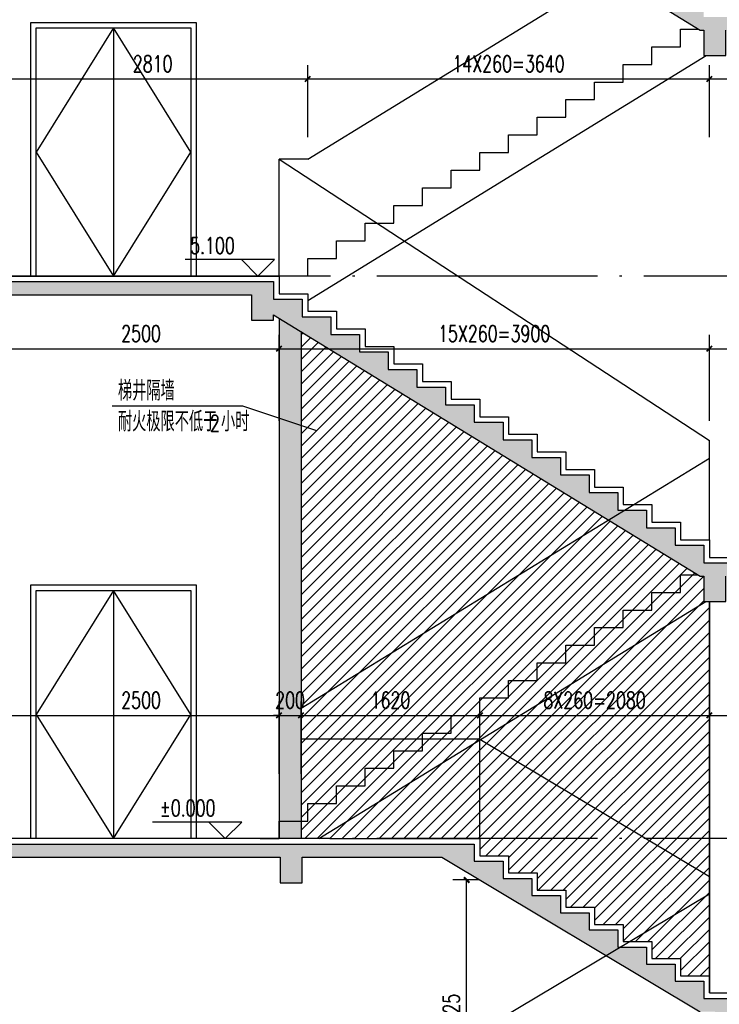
# Model space of a CAD drawing. Extents: x 797781 to 1255204, y 21234 to 1024248.
# Tile 841 of 1056: x 1151633 to 1157973, y 543575 to 552503. Entities that reach past the tile are written whole.
import ezdxf

# ---------------------------------------------------------------- set-up
doc = ezdxf.new("R2010")
doc.units = 0
doc.header["$LTSCALE"] = 1000
doc.header["$MEASUREMENT"] = 0
doc.linetypes.add('230303生产综合楼-平面图_t8$0$DOTE', pattern=[2.42, 2, -0.2, 0.02, -0.2])
for name, color, linetype in [('230303生产综合楼-平面图_t8$0$AXIS', 3, 'Continuous'), ('230303生产综合楼-平面图_t8$0$DIM_ELEV', 3, 'Continuous'), ('230303生产综合楼-平面图_t8$0$DIM_LEAD', 3, 'Continuous'), ('230303生产综合楼-平面图_t8$0$DOOR_FIRE', 4, 'Continuous'), ('230303生产综合楼-平面图_t8$0$DOTE', 1, '230303生产综合楼-平面图_t8$0$DOTE'), ('230303生产综合楼-平面图_t8$0$PUB_DIM', 3, 'Continuous'), ('230303生产综合楼-平面图_t8$0$PUB_TEXT', 7, 'Continuous'), ('230303生产综合楼-平面图_t8$0$WALL', 40, 'Continuous'), ('PUB_DIM', 3, 'Continuous'), ('PUB_HATCH', 8, 'Continuous')]:
    doc.layers.add(name, color=color, linetype=linetype)
doc.styles.add('230303生产综合楼-平面图_t8$0$_TCH_DIM', font='SIMPLEX', dxfattribs={"bigfont": 'GBCBIG'})
doc.styles.add('230303生产综合楼-平面图_T8$0$_TCH_DIM_T3', font='SIMPLEX', dxfattribs={"width": 0.705882, "bigfont": 'GBCBIG'})
doc.styles.add('_TCH_DIM_T3', font='SIMPLEX', dxfattribs={"width": 0.705882, "bigfont": 'GBCBIG'})
doc.dimstyles.new('230303生产综合楼-平面图_T8$0$_TCH_ARCH&&50', dxfattribs={"dimtxt": 148.75, "dimasz": 50, "dimexe": 125, "dimexo": 150, "dimgap": 63.125, "dimtad": 1, "dimdec": 0, "dimzin": 0, "dimdsep": 46, "dimtxsty": '230303生产综合楼-平面图_T8$0$_TCH_DIM_T3', "dimblk": '230303生产综合楼-平面图_t8$0$_ArchTick', "dimcen": 0.09, "dimclrt": 7, "dimazin": 2, "dimtfac": 1, "dimtdec": 0, "dimtix": 1, "dimtmove": 2, "dimatfit": 3, "dimfxl": 1, "dimtolj": 1, "dimtzin": 0, "dimarcsym": 0})
doc.dimstyles.new('_TCH_ARCH&&50', dxfattribs={"dimtxt": 148.75, "dimasz": 50, "dimexe": 125, "dimexo": 150, "dimgap": 63.125, "dimtad": 1, "dimdec": 0, "dimzin": 0, "dimdsep": 46, "dimtxsty": '_TCH_DIM_T3', "dimblk": 'ARCHTICK', "dimcen": 0.09, "dimclrt": 7, "dimazin": 2, "dimtfac": 1, "dimtdec": 0, "dimtix": 1, "dimtmove": 2, "dimatfit": 3, "dimfxl": 1, "dimtolj": 1, "dimtzin": 0, "dimarcsym": 0})

# ---------------------------------------------------------------- blocks, each defined once
blk = doc.blocks.new('_ArchTick')
at = {"color": 0, "linetype": 'ByBlock', "const_width": 0.4}
blk.add_lwpolyline([(-0.5, -0.5), (0.5, 0.5)], dxfattribs=at)
blk = doc.blocks.new('*D2444')
at = {"layer": 'Defpoints', "color": 0, "transparency": 16777216}
for p in [(1155683.3, 544702.3), (1155943.5, 544702.3), (1155943.5, 542277.6)]:
    blk.add_point(p, dxfattribs=at)
at = {"layer": 'PUB_DIM', "color": 0, "lineweight": -2, "transparency": 16777216}
for p, q in [((1155793.5, 544702.3), (1155558.3, 544702.3)), ((1155683.3, 542277.6), (1155683.3, 544702.3)), ((1155793.5, 542277.6), (1155558.3, 542277.6))]:
    blk.add_line(p, q, dxfattribs=at)
at = {"layer": 'PUB_DIM', "color": 0, "lineweight": -2, "transparency": 16777216, "xscale": 50, "yscale": 50, "zscale": 50}
for p, rotation in [((1155683.3, 544702.3), 90), ((1155683.3, 542277.6), 270)]:
    blk.add_blockref('_ArchTick', p, dxfattribs=dict(at, rotation=rotation))
at = {"layer": 'PUB_DIM', "color": 7, "transparency": 16777216, "insert": (1155545.8, 543489.9), "char_height": 148.75, "attachment_point": 5, "rotation": 90, "style": '_TCH_DIM_T3'}
blk.add_mtext('\\A1;2425', dxfattribs=at)
blk = doc.blocks.new('230303生产综合楼-平面图_t8$0$_ArchTick')
at = {"color": 0, "linetype": 'ByBlock', "const_width": 0.3}
blk.add_lwpolyline([(-0.5, -0.5), (0.5, 0.5)], dxfattribs=at)
blk = doc.blocks.new('*D3570')
at = {"layer": '230303生产综合楼-平面图_t8$0$AXIS', "color": 0, "lineweight": -2, "transparency": 16777216}
for p, q in [((1151483.3, 545666), (1151483.3, 546319.9)), ((1153983.3, 545666), (1153983.3, 546319.9)), ((1151483.3, 546194.9), (1153983.3, 546194.9))]:
    blk.add_line(p, q, dxfattribs=at)
at = {"layer": 'Defpoints', "color": 0, "transparency": 16777216}
for p in [(1153983.3, 546194.9), (1151483.3, 545516), (1153983.3, 545516)]:
    blk.add_point(p, dxfattribs=at)
at = {"layer": '230303生产综合楼-平面图_t8$0$AXIS', "color": 0, "lineweight": -2, "transparency": 16777216, "xscale": 50, "yscale": 50, "zscale": 50, "rotation": 180}
blk.add_blockref('230303生产综合楼-平面图_t8$0$_ArchTick', (1151483.3, 546194.9), dxfattribs=at)
at = {"layer": '230303生产综合楼-平面图_t8$0$AXIS', "color": 0, "lineweight": -2, "transparency": 16777216, "xscale": 50, "yscale": 50, "zscale": 50}
blk.add_blockref('230303生产综合楼-平面图_t8$0$_ArchTick', (1153983.3, 546194.9), dxfattribs=at)
at = {"layer": '230303生产综合楼-平面图_t8$0$AXIS', "color": 7, "transparency": 16777216, "insert": (1152733.3, 546332.4), "char_height": 148.75, "attachment_point": 5, "style": '230303生产综合楼-平面图_T8$0$_TCH_DIM_T3'}
blk.add_mtext('\\A1;2500', dxfattribs=at)
blk = doc.blocks.new('*D3571')
at = {"layer": '230303生产综合楼-平面图_t8$0$AXIS', "color": 0, "lineweight": -2, "transparency": 16777216}
for p, q in [((1153983.3, 545666), (1153983.3, 546319.9)), ((1154183.3, 545666), (1154183.3, 546319.9)), ((1153983.3, 546194.9), (1153933.3, 546194.9)), ((1153983.3, 546194.9), (1154183.3, 546194.9)), ((1154183.3, 546194.9), (1154233.3, 546194.9))]:
    blk.add_line(p, q, dxfattribs=at)
at = {"layer": 'Defpoints', "color": 0, "transparency": 16777216}
for p in [(1154183.3, 546194.9), (1153983.3, 545516), (1154183.3, 545516)]:
    blk.add_point(p, dxfattribs=at)
at = {"layer": '230303生产综合楼-平面图_t8$0$AXIS', "color": 0, "lineweight": -2, "transparency": 16777216, "xscale": 50, "yscale": 50, "zscale": 50}
blk.add_blockref('230303生产综合楼-平面图_t8$0$_ArchTick', (1153983.3, 546194.9), dxfattribs=at)
at = {"layer": '230303生产综合楼-平面图_t8$0$AXIS', "color": 0, "lineweight": -2, "transparency": 16777216, "xscale": 50, "yscale": 50, "zscale": 50, "rotation": 180}
blk.add_blockref('230303生产综合楼-平面图_t8$0$_ArchTick', (1154183.3, 546194.9), dxfattribs=at)
at = {"layer": '230303生产综合楼-平面图_t8$0$AXIS', "color": 7, "transparency": 16777216, "insert": (1154083.3, 546332.4), "char_height": 148.75, "attachment_point": 5, "style": '230303生产综合楼-平面图_T8$0$_TCH_DIM_T3'}
blk.add_mtext('\\A1;200', dxfattribs=at)
blk = doc.blocks.new('*D3572')
at = {"layer": '230303生产综合楼-平面图_t8$0$AXIS', "color": 0, "lineweight": -2, "transparency": 16777216}
for p, q in [((1154183.3, 545666), (1154183.3, 546319.9)), ((1155803.3, 545666), (1155803.3, 546319.9)), ((1154183.3, 546194.9), (1155803.3, 546194.9))]:
    blk.add_line(p, q, dxfattribs=at)
at = {"layer": 'Defpoints', "color": 0, "transparency": 16777216}
for p in [(1155803.3, 546194.9), (1154183.3, 545516), (1155803.3, 545516)]:
    blk.add_point(p, dxfattribs=at)
at = {"layer": '230303生产综合楼-平面图_t8$0$AXIS', "color": 0, "lineweight": -2, "transparency": 16777216, "xscale": 50, "yscale": 50, "zscale": 50, "rotation": 180}
blk.add_blockref('230303生产综合楼-平面图_t8$0$_ArchTick', (1154183.3, 546194.9), dxfattribs=at)
at = {"layer": '230303生产综合楼-平面图_t8$0$AXIS', "color": 0, "lineweight": -2, "transparency": 16777216, "xscale": 50, "yscale": 50, "zscale": 50}
blk.add_blockref('230303生产综合楼-平面图_t8$0$_ArchTick', (1155803.3, 546194.9), dxfattribs=at)
at = {"layer": '230303生产综合楼-平面图_t8$0$AXIS', "color": 7, "transparency": 16777216, "insert": (1154993.3, 546332.4), "char_height": 148.75, "attachment_point": 5, "style": '230303生产综合楼-平面图_T8$0$_TCH_DIM_T3'}
blk.add_mtext('\\A1;1620', dxfattribs=at)
blk = doc.blocks.new('*D3573')
at = {"layer": '230303生产综合楼-平面图_t8$0$AXIS', "color": 0, "lineweight": -2, "transparency": 16777216}
for p, q in [((1155803.3, 545666), (1155803.3, 546319.9)), ((1157883.3, 545666), (1157883.3, 546319.9)), ((1155803.3, 546194.9), (1157883.3, 546194.9))]:
    blk.add_line(p, q, dxfattribs=at)
at = {"layer": 'Defpoints', "color": 0, "transparency": 16777216}
for p in [(1157883.3, 546194.9), (1155803.3, 545516), (1157883.3, 545516)]:
    blk.add_point(p, dxfattribs=at)
at = {"layer": '230303生产综合楼-平面图_t8$0$AXIS', "color": 0, "lineweight": -2, "transparency": 16777216, "xscale": 50, "yscale": 50, "zscale": 50, "rotation": 180}
blk.add_blockref('230303生产综合楼-平面图_t8$0$_ArchTick', (1155803.3, 546194.9), dxfattribs=at)
at = {"layer": '230303生产综合楼-平面图_t8$0$AXIS', "color": 0, "lineweight": -2, "transparency": 16777216, "xscale": 50, "yscale": 50, "zscale": 50}
blk.add_blockref('230303生产综合楼-平面图_t8$0$_ArchTick', (1157883.3, 546194.9), dxfattribs=at)
at = {"layer": '230303生产综合楼-平面图_t8$0$AXIS', "color": 7, "transparency": 16777216, "insert": (1156843.3, 546332.4), "char_height": 148.75, "attachment_point": 5, "style": '230303生产综合楼-平面图_T8$0$_TCH_DIM_T3'}
blk.add_mtext('\\A1;8X260=2080', dxfattribs=at)
blk = doc.blocks.new('*D3574')
at = {"layer": '230303生产综合楼-平面图_t8$0$AXIS', "color": 0, "lineweight": -2, "transparency": 16777216}
for p, q in [((1157883.3, 545666), (1157883.3, 546319.9)), ((1159533.3, 545666), (1159533.3, 546319.9)), ((1157883.3, 546194.9), (1159533.3, 546194.9))]:
    blk.add_line(p, q, dxfattribs=at)
at = {"layer": 'Defpoints', "color": 0, "transparency": 16777216}
for p in [(1159533.3, 546194.9), (1157883.3, 545516), (1159533.3, 545516)]:
    blk.add_point(p, dxfattribs=at)
at = {"layer": '230303生产综合楼-平面图_t8$0$AXIS', "color": 0, "lineweight": -2, "transparency": 16777216, "xscale": 50, "yscale": 50, "zscale": 50, "rotation": 180}
blk.add_blockref('230303生产综合楼-平面图_t8$0$_ArchTick', (1157883.3, 546194.9), dxfattribs=at)
at = {"layer": '230303生产综合楼-平面图_t8$0$AXIS', "color": 0, "lineweight": -2, "transparency": 16777216, "xscale": 50, "yscale": 50, "zscale": 50}
blk.add_blockref('230303生产综合楼-平面图_t8$0$_ArchTick', (1159533.3, 546194.9), dxfattribs=at)
at = {"layer": '230303生产综合楼-平面图_t8$0$AXIS', "color": 7, "transparency": 16777216, "insert": (1158708.3, 546332.4), "char_height": 148.75, "attachment_point": 5, "style": '230303生产综合楼-平面图_T8$0$_TCH_DIM_T3'}
blk.add_mtext('\\A1;1650', dxfattribs=at)
blk = doc.blocks.new('*D4218')
at = {"layer": '230303生产综合楼-平面图_t8$0$AXIS', "color": 0, "lineweight": -2, "transparency": 16777216}
for p, q in [((1151433.3, 551436.2), (1151433.3, 552090.1)), ((1154243.3, 551436.2), (1154243.3, 552090.1)), ((1151433.3, 551965.1), (1154243.3, 551965.1))]:
    blk.add_line(p, q, dxfattribs=at)
at = {"layer": 'Defpoints', "color": 0, "transparency": 16777216}
for p in [(1154243.3, 551965.1), (1151433.3, 551286.2), (1154243.3, 551286.2)]:
    blk.add_point(p, dxfattribs=at)
at = {"layer": '230303生产综合楼-平面图_t8$0$AXIS', "color": 0, "lineweight": -2, "transparency": 16777216, "xscale": 50, "yscale": 50, "zscale": 50, "rotation": 180}
blk.add_blockref('230303生产综合楼-平面图_t8$0$_ArchTick', (1151433.3, 551965.1), dxfattribs=at)
at = {"layer": '230303生产综合楼-平面图_t8$0$AXIS', "color": 0, "lineweight": -2, "transparency": 16777216, "xscale": 50, "yscale": 50, "zscale": 50}
blk.add_blockref('230303生产综合楼-平面图_t8$0$_ArchTick', (1154243.3, 551965.1), dxfattribs=at)
at = {"layer": '230303生产综合楼-平面图_t8$0$AXIS', "color": 7, "transparency": 16777216, "insert": (1152838.3, 552102.6), "char_height": 148.75, "attachment_point": 5, "style": '230303生产综合楼-平面图_T8$0$_TCH_DIM_T3'}
blk.add_mtext('\\A1;2810', dxfattribs=at)
blk = doc.blocks.new('*D4219')
at = {"layer": '230303生产综合楼-平面图_t8$0$AXIS', "color": 0, "lineweight": -2, "transparency": 16777216}
for p, q in [((1154243.3, 551436.2), (1154243.3, 552090.1)), ((1157883.3, 551436.2), (1157883.3, 552090.1)), ((1154243.3, 551965.1), (1157883.3, 551965.1))]:
    blk.add_line(p, q, dxfattribs=at)
at = {"layer": 'Defpoints', "color": 0, "transparency": 16777216}
for p in [(1157883.3, 551965.1), (1154243.3, 551286.2), (1157883.3, 551286.2)]:
    blk.add_point(p, dxfattribs=at)
at = {"layer": '230303生产综合楼-平面图_t8$0$AXIS', "color": 0, "lineweight": -2, "transparency": 16777216, "xscale": 50, "yscale": 50, "zscale": 50, "rotation": 180}
blk.add_blockref('230303生产综合楼-平面图_t8$0$_ArchTick', (1154243.3, 551965.1), dxfattribs=at)
at = {"layer": '230303生产综合楼-平面图_t8$0$AXIS', "color": 0, "lineweight": -2, "transparency": 16777216, "xscale": 50, "yscale": 50, "zscale": 50}
blk.add_blockref('230303生产综合楼-平面图_t8$0$_ArchTick', (1157883.3, 551965.1), dxfattribs=at)
at = {"layer": '230303生产综合楼-平面图_t8$0$AXIS', "color": 7, "transparency": 16777216, "insert": (1156063.3, 552102.6), "char_height": 148.75, "attachment_point": 5, "style": '230303生产综合楼-平面图_T8$0$_TCH_DIM_T3'}
blk.add_mtext('\\A1;14X260=3640', dxfattribs=at)
blk = doc.blocks.new('*D4220')
at = {"layer": '230303生产综合楼-平面图_t8$0$AXIS', "color": 0, "lineweight": -2, "transparency": 16777216}
for p, q in [((1157883.3, 551436.2), (1157883.3, 552090.1)), ((1159533.3, 551436.2), (1159533.3, 552090.1)), ((1157883.3, 551965.1), (1159533.3, 551965.1))]:
    blk.add_line(p, q, dxfattribs=at)
at = {"layer": 'Defpoints', "color": 0, "transparency": 16777216}
for p in [(1159533.3, 551965.1), (1157883.3, 551286.2), (1159533.3, 551286.2)]:
    blk.add_point(p, dxfattribs=at)
at = {"layer": '230303生产综合楼-平面图_t8$0$AXIS', "color": 0, "lineweight": -2, "transparency": 16777216, "xscale": 50, "yscale": 50, "zscale": 50, "rotation": 180}
blk.add_blockref('230303生产综合楼-平面图_t8$0$_ArchTick', (1157883.3, 551965.1), dxfattribs=at)
at = {"layer": '230303生产综合楼-平面图_t8$0$AXIS', "color": 0, "lineweight": -2, "transparency": 16777216, "xscale": 50, "yscale": 50, "zscale": 50}
blk.add_blockref('230303生产综合楼-平面图_t8$0$_ArchTick', (1159533.3, 551965.1), dxfattribs=at)
at = {"layer": '230303生产综合楼-平面图_t8$0$AXIS', "color": 7, "transparency": 16777216, "insert": (1158708.3, 552102.6), "char_height": 148.75, "attachment_point": 5, "style": '230303生产综合楼-平面图_T8$0$_TCH_DIM_T3'}
blk.add_mtext('\\A1;1650', dxfattribs=at)
blk = doc.blocks.new('*D4224')
at = {"layer": '230303生产综合楼-平面图_t8$0$PUB_DIM', "color": 0, "lineweight": -2, "transparency": 16777216}
for p, q in [((1151483.3, 548866.6), (1151483.3, 549644.3)), ((1153983.3, 548866.6), (1153983.3, 549644.3)), ((1151483.3, 549519.3), (1153983.3, 549519.3))]:
    blk.add_line(p, q, dxfattribs=at)
at = {"layer": 'Defpoints', "color": 0, "transparency": 16777216}
for p in [(1153983.3, 549519.3), (1151483.3, 548716.6), (1153983.3, 548716.6)]:
    blk.add_point(p, dxfattribs=at)
at = {"layer": '230303生产综合楼-平面图_t8$0$PUB_DIM', "color": 0, "lineweight": -2, "transparency": 16777216, "xscale": 50, "yscale": 50, "zscale": 50, "rotation": 180}
blk.add_blockref('230303生产综合楼-平面图_t8$0$_ArchTick', (1151483.3, 549519.3), dxfattribs=at)
at = {"layer": '230303生产综合楼-平面图_t8$0$PUB_DIM', "color": 0, "lineweight": -2, "transparency": 16777216, "xscale": 50, "yscale": 50, "zscale": 50}
blk.add_blockref('230303生产综合楼-平面图_t8$0$_ArchTick', (1153983.3, 549519.3), dxfattribs=at)
at = {"layer": '230303生产综合楼-平面图_t8$0$PUB_DIM', "color": 7, "transparency": 16777216, "insert": (1152733.3, 549656.8), "char_height": 148.75, "attachment_point": 5, "style": '230303生产综合楼-平面图_T8$0$_TCH_DIM_T3'}
blk.add_mtext('\\A1;2500', dxfattribs=at)
blk = doc.blocks.new('*D4225')
at = {"layer": '230303生产综合楼-平面图_t8$0$PUB_DIM', "color": 0, "lineweight": -2, "transparency": 16777216}
for p, q in [((1153983.3, 548866.6), (1153983.3, 549644.3)), ((1157883.3, 548866.6), (1157883.3, 549644.3)), ((1153983.3, 549519.3), (1157883.3, 549519.3))]:
    blk.add_line(p, q, dxfattribs=at)
at = {"layer": 'Defpoints', "color": 0, "transparency": 16777216}
for p in [(1157883.3, 549519.3), (1153983.3, 548716.6), (1157883.3, 548716.6)]:
    blk.add_point(p, dxfattribs=at)
at = {"layer": '230303生产综合楼-平面图_t8$0$PUB_DIM', "color": 0, "lineweight": -2, "transparency": 16777216, "xscale": 50, "yscale": 50, "zscale": 50, "rotation": 180}
blk.add_blockref('230303生产综合楼-平面图_t8$0$_ArchTick', (1153983.3, 549519.3), dxfattribs=at)
at = {"layer": '230303生产综合楼-平面图_t8$0$PUB_DIM', "color": 0, "lineweight": -2, "transparency": 16777216, "xscale": 50, "yscale": 50, "zscale": 50}
blk.add_blockref('230303生产综合楼-平面图_t8$0$_ArchTick', (1157883.3, 549519.3), dxfattribs=at)
at = {"layer": '230303生产综合楼-平面图_t8$0$PUB_DIM', "color": 7, "transparency": 16777216, "insert": (1155933.3, 549656.8), "char_height": 148.75, "attachment_point": 5, "style": '230303生产综合楼-平面图_T8$0$_TCH_DIM_T3'}
blk.add_mtext('\\A1;15X260=3900', dxfattribs=at)
blk = doc.blocks.new('*D4226')
at = {"layer": '230303生产综合楼-平面图_t8$0$PUB_DIM', "color": 0, "lineweight": -2, "transparency": 16777216}
for p, q in [((1157883.3, 548866.6), (1157883.3, 549644.3)), ((1159533.3, 548866.6), (1159533.3, 549644.3)), ((1157883.3, 549519.3), (1159533.3, 549519.3))]:
    blk.add_line(p, q, dxfattribs=at)
at = {"layer": 'Defpoints', "color": 0, "transparency": 16777216}
for p in [(1159533.3, 549519.3), (1157883.3, 548716.6), (1159533.3, 548716.6)]:
    blk.add_point(p, dxfattribs=at)
at = {"layer": '230303生产综合楼-平面图_t8$0$PUB_DIM', "color": 0, "lineweight": -2, "transparency": 16777216, "xscale": 50, "yscale": 50, "zscale": 50, "rotation": 180}
blk.add_blockref('230303生产综合楼-平面图_t8$0$_ArchTick', (1157883.3, 549519.3), dxfattribs=at)
at = {"layer": '230303生产综合楼-平面图_t8$0$PUB_DIM', "color": 0, "lineweight": -2, "transparency": 16777216, "xscale": 50, "yscale": 50, "zscale": 50}
blk.add_blockref('230303生产综合楼-平面图_t8$0$_ArchTick', (1159533.3, 549519.3), dxfattribs=at)
at = {"layer": '230303生产综合楼-平面图_t8$0$PUB_DIM', "color": 7, "transparency": 16777216, "insert": (1158708.3, 549656.8), "char_height": 148.75, "attachment_point": 5, "style": '230303生产综合楼-平面图_T8$0$_TCH_DIM_T3'}
blk.add_mtext('\\A1;1650', dxfattribs=at)

msp = doc.modelspace()

# ---------------------------------------------------------------- hatches: boundary and pattern name
at = {"layer": 'PUB_HATCH'}
h = msp.add_hatch(dxfattribs=at)
h.set_pattern_fill('加气混凝土', color=256, scale=50)
h.set_pattern_definition([(0, (306318.96, 633709.94), (300, 600), [0, -600]), (0, (305967.96, 633628.94), (300, 600), [0, -600]), (0, (306162.96, 633622.94), (300, 600), [0, -600]), (0, (306375.96, 633799.94), (300, 600), [0, -600]), (0, (306126.96, 633592.94), (300, 600), [0, -600]), (0, (306435.96, 634177.94), (300, 600), [0, -600]), (0, (306252.96, 634129.94), (300, 600), [0, -600]), (0, (306348.96, 634054.94), (300, 600), [0, -600]), (0, (305859.96, 634042.94), (300, 600), [0, -600]), (0, (306153.96, 634015.94), (300, 600), [0, -600]), (0, (306039.96, 633862.94), (300, 600), [0, -600]), (0, (306045.96, 633637.94), (300, 600), [0, -600]), (0, (306270.96, 633613.94), (300, 600), [0, -600]), (0, (306435.96, 633877.94), (300, 600), [0, -600]), (0, (305874.96, 633784.94), (300, 600), [0, -600]), (0, (305925.96, 633886.94), (300, 600), [0, -600]), (0, (306159.96, 633844.94), (300, 600), [0, -600]), (0, (306075.96, 633757.94), (300, 600), [0, -600]), (0, (306027.96, 633955.94), (300, 600), [0, -600]), (0, (306102.96, 634180.94), (300, 600), [0, -600]), (0, (305898.96, 633658.94), (300, 600), [0, -600]), (0, (306228.96, 634057.94), (300, 600), [0, -600]), (0, (305949.96, 634066.94), (300, 600), [0, -600]), (0, (305901.96, 634144.94), (300, 600), [0, -600]), (130.601294, (306399.1, 633990.083), (-1499.9999834, 1800.0000079), [26.34155, -11037.111]), (18.434949, (306356.24, 634001.51), (1499.999994, 599.999996), [27.10524, -3767.6279]), (90, (306356.24, 633975.8), (300, 600), [25.7143, -1174.28565]), (161.565051, (306381.96, 633967.23), (-1500.000008, 599.999955), [27.10524, -3767.6279]), (53.130102, (306381.96, 633967.23), (300, 600), [28.57143, -2971.4285]), (135, (306404.81, 633661.51), (-300.000036, 599.99996), [24.24366, -1672.8126]), (45, (306370.53, 633661.51), (300, 600), [24.24366, -1672.8126]), (135, (306387.67, 633644.37), (-300.000036, 599.99996), [24.24366, -1672.8126]), (45, (306387.67, 633644.37), (300, 600), [24.24366, -1672.8126]), (116.56505, (306116.24, 634064.37), (-5e-05, 1199.99997), [31.94383, -638.8765]), (180, (306101.96, 634092.94), (-300, 600), [34.2857, -565.71425]), (63.43495, (306053.4, 634064.37), (3e-06, 1200), [31.94383, -638.8765]), (116.56505, (306067.67, 634035.8), (-5e-05, 1199.99997), [31.94383, -638.8765]), (0, (306067.7, 634035.8), (300, 600), [34.2857, -565.71425]), (63.43495, (306101.96, 634035.8), (3e-06, 1200), [31.94383, -638.8765]), (107.102728, (306341.958, 633861.511), (-899.9999656, 3000.00000484), [38.86135, -16282.9025]), (143.972626, (306330.53, 633898.654), (-5699.9999277, 4199.9999952), [38.86135, -8122.02]), (180, (306299.1, 633921.5), (-300, 600), [37.14286, -562.8571]), (36.0273733, (306230.53, 633898.654), (5699.9999579, 4199.9999547), [38.86135, -8122.02]), (71.565051, (306219.1, 633864.37), (900.000005, 2999.999995), [36.1403, -3758.5928]), (107.102728, (306230.53, 633827.226), (-899.9999656, 3000.00000484), [38.86135, -16282.9025]), (143.972626, (306261.958, 633804.37), (-5699.9999277, 4199.9999952), [38.86135, -8122.02]), (0, (306261.96, 633804.37), (300, 600), [37.14286, -562.8571]), (36.0273733, (306299.1, 633804.37), (5699.9999579, 4199.9999547), [38.86135, -8122.02]), (71.565051, (306330.53, 633827.23), (900.000005, 2999.999995), [36.1403, -3758.5928]), (150.255118, (306347.67, 634141.51), (-900.000002, 599.9999926), [23.035, -4814.3196]), (90, (306327.67, 634130.08), (300, 600), [22.85714, -1177.14275]), (29.744881, (306327.67, 634130.08), (900.0000005, 599.999997), [23.035, -4814.3196]), (116.56505, (306207.67, 633715.8), (-5e-05, 1199.99997), [31.94383, -638.8765]), (168.690067, (306193.386, 633744.37), (-2700.000002, 599.999985), [29.13725, -6089.6855]), (41.185925, (306141.958, 633730.083), (7499.9999546, 6599.9999423), [30.37184, -12725.802]), (90, (306141.96, 633701.5), (300, 600), [28.57143, -1171.4285]), (138.814074, (306164.815, 633681.51), (-7499.9998667, 6600.000042), [30.37184, -12725.802]), (16.6992442, (306164.815, 633681.51), (9899.9999255, 2999.9999686), [29.82945, -12498.5375]), (60.945396, (306193.386, 633690.083), (299.9999992, 599.9999947), [29.4161, -12325.3395]), (109.983106, (305956.243, 633967.226), (-1500.00000565, 4199.9999889), [33.442, -14012.1975]), (155.556045, (305944.815, 633998.654), (-3900.0000149, 1799.9999626), [34.523, -14465.1315]), (24.4439547, (305881.958, 633998.654), (3900.00000195, 1799.99999134), [34.523, -14465.1315]), (70.0168934, (305870.53, 633967.226), (1500.0000045, 4199.9999896), [33.442, -14012.1975]), (109.983106, (305881.958, 633935.797), (-1500.00000565, 4199.9999889), [33.442, -14012.1975]), (160.016893, (305913.386, 633924.37), (-1500.000001, 599.9999727), [33.442, -6989.3775]), (19.9831065, (305913.386, 633924.37), (1499.9999918, 599.999999), [33.442, -6989.3775]), (70.0168934, (305944.815, 633935.797), (1500.0000045, 4199.9999896), [33.442, -14012.1975]), (122.005383, (306179.1, 633912.94), (-300.0000403, 599.9999694), [26.95423, -5633.434]), (18.434949, (306139.1, 633927.23), (1499.999994, 599.999996), [27.10524, -3767.6279]), (90, (306139.1, 633901.5), (300, 600), [25.7143, -1174.28565]), (161.565051, (306164.81, 633892.94), (-1500.000008, 599.999955), [27.10524, -3767.6279]), (54.462322, (306164.815, 633892.94), (2099.999997, 2999.9999955), [24.57807, -10298.2115]), (116.56505, (306004.8, 633767.2), (-5e-05, 1199.99997), [31.94383, -638.8765]), (180, (305990.5, 633795.8), (-300, 600), [31.42857, -568.5714]), (59.0362434, (305941.96, 633767.226), (300.000001, 599.999997), [33.31973, -6963.822]), (120.963756, (305959.1, 633738.654), (-300.000041, 599.9999724), [33.31973, -6963.822]), (0, (305959.1, 633738.65), (300, 600), [31.42857, -568.5714]), (63.43495, (305990.53, 633738.65), (3e-06, 1200), [31.94383, -638.8765])])
h.paths.add_polyline_path([(1154183.3, 549674.2), (1153983.3, 549796.8), (1153983.3, 545077.6), (1154183.3, 545077.6)])
h.paths.add_polyline_path([(1150433.3, 549477.6), (1150233.3, 549477.6), (1150233.3, 544977.6), (1150433.3, 544977.6)])
h.paths.add_polyline_path([(1150433.3, 554277.6), (1150233.3, 554277.6), (1150233.3, 550077.6), (1150433.3, 550077.6)])
h.paths.add_polyline_path([(1150433.3, 558477.6), (1150233.3, 558477.6), (1150233.3, 554877.6), (1150433.3, 554877.6)])
h.paths.add_polyline_path([(1150433.3, 562677.6), (1150233.3, 562677.6), (1150233.3, 559077.6), (1150433.3, 559077.6)])
h.paths.add_polyline_path([(1150433.3, 566977.6), (1150233.3, 566977.6), (1150233.3, 563277.6), (1150433.3, 563277.6)])
h.paths.add_polyline_path([(1159883.3, 570877.6), (1159683.3, 570877.6), (1159683.3, 567577.6), (1159883.3, 567577.6)])
h.paths.add_polyline_path([(1151133.3, 569077.6), (1151333.3, 569077.6), (1151333.3, 570877.6), (1151133.3, 570877.6)])
h = msp.add_hatch(dxfattribs=at)
h.set_pattern_fill('钢筋混凝土', color=256, scale=50)
h.set_pattern_definition([(45, (306141.96, 633892.94), (-88.388348, 88.388348), []), (50, (306141.96, 633892.94), (358.63009, -31.37607), [37.5, -412.5]), (355, (306141.96, 633892.94), (-69.37567, 376.09607), [30, -330]), (100.4514, (306171.84, 633890.33), (289.25469, 344.71977), [31.8701, -350.57106]), (46.1842, (306141.96, 633992.94), (533.62052, -82.7595), [56.25, -618.75]), (96.6356, (306186.4, 633986.04), (467.33135, 487.05894), [47.80514, -525.8565]), (351.1842, (306141.96, 633992.94), (467.33097, 487.0593), [45, -495]), (21, (306191.96, 633967.94), (298.45353, -201.30945), [37.5, -412.5]), (326, (306191.96, 633967.94), (121.65767, 362.57502), [30, -330]), (71.4514, (306216.83, 633951.16), (420.11131, 161.26525), [31.8701, -350.57106]), (37.5, (306141.96, 633892.94), (6.079928, 166.446927), [0, -326, 0, -335, 0, -331.25]), (7.5, (306141.96, 633892.94), (131.53477, 197.205856), [0, -191, 0, -318.5, 0, -126.25]), (327.5, (306030.46, 633892.94), (266.911218, -11.277436), [0, -125, 0, -390, 0, -517.5]), (317.5, (305980.46, 633892.94), (291.593085, 50.05249), [0, -162.5, 0, -259, 0, -367.5])])
h.paths.add_polyline_path([(1159883.3, 549947.6), (1161470.4, 549947.6), (1161470.4, 550077.6), (1159883.3, 550077.6), (1159883.3, 554747.6), (1161470.4, 554747.6), (1161470.4, 554877.6), (1159883.3, 554877.6), (1159883.3, 558947.6), (1161470.4, 558947.6), (1161470.4, 559077.6), (1159883.3, 559077.6), (1159883.3, 563147.6), (1161470.4, 563147.6), (1161470.4, 563277.6), (1159883.3, 563277.6), (1159883.3, 567447.6), (1161470.4, 567447.6), (1161470.4, 567577.6), (1159583.3, 567577.6), (1159583.3, 565452.6), (1157833.3, 565452.6), (1157833.3, 565616.1), (1157573.3, 565616.1), (1157573.3, 565779.5), (1157313.3, 565779.5), (1157313.3, 565943), (1157053.3, 565943), (1157053.3, 566106.4), (1156793.3, 566106.4), (1156793.3, 566269.9), (1156533.3, 566269.9), (1156533.3, 566433.4), (1156273.3, 566433.4), (1156273.3, 566596.8), (1156013.3, 566596.8), (1156013.3, 566760.3), (1155753.3, 566760.3), (1155753.3, 566923.7), (1155493.3, 566923.7), (1155493.3, 567087.2), (1155233.3, 567087.2), (1155233.3, 567250.7), (1154973.3, 567250.7), (1154973.3, 567414.1), (1154713.3, 567414.1), (1154713.3, 567577.6), (1151133.3, 567577.6), (1151133.3, 544977.6), (1149676.7, 544977.6), (1149676.7, 544727.6), (1151133.3, 544727.6), (1151133.3, 539377.6), (1149676.7, 539377.6), (1149676.7, 539077.6), (1161470.4, 539077.6), (1161470.4, 539377.6), (1159883.3, 539377.6), (1159883.3, 544727.6), (1161470.4, 544727.6), (1161470.4, 544977.6), (1159883.3, 544977.6)])
h.paths.add_polyline_path([(1159533.3, 547577.5), (1157833.3, 547577.5), (1157833.3, 547736.9), (1157573.3, 547736.9), (1157573.3, 547896.3), (1157313.3, 547896.3), (1157313.3, 548055.6), (1157053.3, 548055.6), (1157053.3, 548215), (1156793.3, 548215), (1156793.3, 548374.4), (1156533.3, 548374.4), (1156533.3, 548533.8), (1156273.3, 548533.8), (1156273.3, 548693.2), (1156013.3, 548693.2), (1156013.3, 548852.5), (1155753.3, 548852.5), (1155753.3, 549011.9), (1155493.3, 549011.9), (1155493.3, 549171.3), (1155233.3, 549171.3), (1155233.3, 549330.7), (1154973.3, 549330.7), (1154973.3, 549490.1), (1154713.3, 549490.1), (1154713.3, 549649.4), (1154453.3, 549649.4), (1154453.3, 549808.8), (1154193.3, 549808.8), (1154193.3, 549968.2), (1153933.3, 549968.2), (1153933.3, 550127.4), (1151433.3, 550127.4), (1151433.3, 554807.6), (1153993.3, 554807.6), (1153993.3, 554577.6), (1154193.3, 554577.6), (1154193.3, 554626.7), (1157799.4, 552407.6), (1157833.3, 552407.6), (1157833.3, 552177.6), (1158033.3, 552177.6), (1158033.3, 552407.6), (1159583.3, 552407.6), (1159583.3, 550077.6), (1159533.3, 550077.6)], flags=16)
h.paths.add_polyline_path([(1159533.3, 543627.5), (1157833.3, 543627.5), (1157833.3, 543783.1), (1157573.3, 543783.1), (1157573.3, 543938.7), (1157313.3, 543938.7), (1157313.3, 544094.2), (1157053.3, 544094.2), (1157053.3, 544249.8), (1156793.3, 544249.8), (1156793.3, 544405.3), (1156533.3, 544405.3), (1156533.3, 544560.9), (1156273.3, 544560.9), (1156273.3, 544716.5), (1156013.3, 544716.5), (1156013.3, 544872), (1155753.3, 544872), (1155753.3, 545027.6), (1151483.3, 545027.6), (1151483.3, 550007.6), (1153733.3, 550007.6), (1153733.3, 549777.6), (1153933.3, 549777.6), (1153933.3, 549827.5), (1157799.3, 547457.6), (1157833.3, 547457.6), (1157833.3, 547227.6), (1158033.3, 547227.6), (1158033.3, 547457.6), (1159533.3, 547457.6)], flags=16)
h.paths.add_polyline_path([(1159583.3, 552527.6), (1157833.3, 552527.6), (1157833.3, 552687.6), (1157573.3, 552687.6), (1157573.3, 552847.6), (1157313.3, 552847.6), (1157313.3, 553007.6), (1157053.3, 553007.6), (1157053.3, 553167.6), (1156793.3, 553167.6), (1156793.3, 553327.6), (1156533.3, 553327.6), (1156533.3, 553487.6), (1156273.3, 553487.6), (1156273.3, 553647.6), (1156013.3, 553647.6), (1156013.3, 553807.6), (1155753.3, 553807.6), (1155753.3, 553967.6), (1155493.3, 553967.6), (1155493.3, 554127.6), (1155233.3, 554127.6), (1155233.3, 554287.6), (1154973.3, 554287.6), (1154973.3, 554447.6), (1154713.3, 554447.6), (1154713.3, 554607.6), (1154453.3, 554607.6), (1154453.3, 554767.6), (1154193.3, 554767.6), (1154193.3, 554927.6), (1151433.3, 554927.6), (1151433.3, 559007.6), (1154513.3, 559007.6), (1154513.3, 558777.6), (1154713.3, 558777.6), (1154713.3, 558824.8), (1157799.1, 556907.6), (1157833.3, 556907.6), (1157833.3, 556677.6), (1158033.3, 556677.6), (1158033.3, 556907.6), (1159583.3, 556907.6)], flags=16)
h.paths.add_polyline_path([(1159533.3, 543507.5), (1159533.3, 540827.5), (1157833.3, 540827.5), (1157833.3, 540983.1), (1157573.3, 540983.1), (1157573.3, 541138.7), (1157313.3, 541138.7), (1157313.3, 541294.2), (1157053.3, 541294.2), (1157053.3, 541449.8), (1156793.3, 541449.8), (1156793.3, 541605.3), (1156533.3, 541605.3), (1156533.3, 541760.9), (1156273.3, 541760.9), (1156273.3, 541916.5), (1156013.3, 541916.5), (1156013.3, 542072), (1155753.3, 542072), (1155753.3, 542227.6), (1151483.3, 542227.6), (1151483.3, 544907.6), (1153993.3, 544907.6), (1153993.3, 544677.6), (1154193.3, 544677.6), (1154193.3, 544907.6), (1155460.2, 544907.6), (1157800.2, 543507.5), (1157933.3, 543507.5), (1157933.3, 543277.5), (1158133.3, 543277.5), (1158133.3, 543507.5)], flags=16)
h.paths.add_polyline_path([(1154183.3, 547377.6), (1153983.3, 547377.6), (1153983.3, 547477.6), (1154183.3, 547477.6)], flags=0)
h.paths.add_polyline_path([(1157800.2, 540707.5), (1157933.3, 540707.5), (1157933.3, 540477.5), (1158133.3, 540477.5), (1158133.3, 540707.5), (1159533.3, 540707.5), (1159533.3, 539377.6), (1151483.3, 539377.6), (1151483.3, 542107.6), (1153993.3, 542107.6), (1153993.3, 541877.6), (1154193.3, 541877.6), (1154193.3, 542107.6), (1155460.2, 542107.6)], flags=16)
h.paths.add_polyline_path([(1159583.3, 557027.6), (1157833.3, 557027.6), (1157833.3, 557189.1), (1157573.3, 557189.1), (1157573.3, 557350.7), (1157313.3, 557350.7), (1157313.3, 557512.2), (1157053.3, 557512.2), (1157053.3, 557673.8), (1156793.3, 557673.8), (1156793.3, 557835.3), (1156533.3, 557835.3), (1156533.3, 557996.8), (1156273.3, 557996.8), (1156273.3, 558158.4), (1156013.3, 558158.4), (1156013.3, 558319.9), (1155753.3, 558319.9), (1155753.3, 558481.5), (1155493.3, 558481.5), (1155493.3, 558643), (1155233.3, 558643), (1155233.3, 558804.5), (1154973.3, 558804.5), (1154973.3, 558966.1), (1154713.3, 558966.1), (1154713.3, 559127.6), (1151433.3, 559127.6), (1151433.3, 563207.6), (1154513.3, 563207.6), (1154513.3, 562977.6), (1154713.3, 562977.6), (1154713.3, 563024.8), (1157799.1, 561107.6), (1157833.3, 561107.6), (1157833.3, 560877.6), (1158033.3, 560877.6), (1158033.3, 561107.6), (1159583.3, 561107.6)], flags=16)
h.paths.add_polyline_path([(1159583.3, 561227.6), (1157833.3, 561227.6), (1157833.3, 561389.1), (1157573.3, 561389.1), (1157573.3, 561550.7), (1157313.3, 561550.7), (1157313.3, 561712.2), (1157053.3, 561712.2), (1157053.3, 561873.8), (1156793.3, 561873.8), (1156793.3, 562035.3), (1156533.3, 562035.3), (1156533.3, 562196.8), (1156273.3, 562196.8), (1156273.3, 562358.4), (1156013.3, 562358.4), (1156013.3, 562519.9), (1155753.3, 562519.9), (1155753.3, 562681.5), (1155493.3, 562681.5), (1155493.3, 562843), (1155233.3, 562843), (1155233.3, 563004.5), (1154973.3, 563004.5), (1154973.3, 563166.1), (1154713.3, 563166.1), (1154713.3, 563327.6), (1151433.3, 563327.6), (1151433.3, 567457.6), (1154513.3, 567457.6), (1154513.3, 567227.6), (1154713.3, 567227.6), (1154713.3, 567272.4), (1157798.7, 565332.6), (1157833.3, 565332.6), (1157833.3, 565102.6), (1158033.3, 565102.6), (1158033.3, 565332.6), (1159583.3, 565332.6)], flags=16)
h.paths.add_polyline_path([(1154563.3, 567577.6), (1154713.3, 567577.6), (1154713.3, 567727.6), (1154563.3, 567727.6)])
h = msp.add_hatch(dxfattribs=at)
h.set_pattern_fill('ANSI31', color=256, scale=50)
h.set_pattern_definition([(45, (414380.145, 633892.94), (-56.126601, 56.126601), [])])
h.paths.add_polyline_path([(1154183.3, 549674.2), (1157799.3, 547457.6), (1157833.3, 547457.6), (1157833.3, 547227.6), (1157883.3, 547227.6), (1157883.3, 543833.1), (1157623.3, 543833.1), (1157623.3, 543988.7), (1157363.3, 543988.7), (1157363.3, 544144.2), (1157103.3, 544144.2), (1157103.3, 544299.8), (1156843.3, 544299.8), (1156843.3, 544455.3), (1156583.3, 544455.3), (1156583.3, 544610.9), (1156323.3, 544610.9), (1156323.3, 544766.5), (1156063.3, 544766.5), (1156063.3, 544922), (1155803.3, 544922), (1155803.3, 545077.6), (1154183.3, 545077.6)])

# ---------------------------------------------------------------- linework, layer by layer
at = {"color": 6}
for points in [[(1154243.3, 551237.6), (1157883.3, 553477.6)], [(1154243.3, 550177.6), (1154243.3, 550177.6), (1154243.3, 550337.6), (1154503.3, 550337.6), (1154503.3, 550497.6), (1154763.3, 550497.6), (1154763.3, 550657.6), (1155023.3, 550657.6), (1155023.3, 550817.6), (1155283.3, 550817.6), (1155283.3, 550977.6), (1155543.3, 550977.6), (1155543.3, 551137.6), (1155803.3, 551137.6), (1155803.3, 551297.6), (1156063.3, 551297.6), (1156063.3, 551457.6), (1156323.3, 551457.6), (1156323.3, 551617.6), (1156583.3, 551617.6), (1156583.3, 551777.6), (1156843.3, 551777.6), (1156843.3, 551937.6), (1157103.3, 551937.6), (1157103.3, 552097.6), (1157363.3, 552097.6), (1157363.3, 552257.6), (1157623.3, 552257.6), (1157623.3, 552417.6), (1157783.1, 552417.6)], [(1154243.3, 549955.7), (1157853.9, 552177.6)], [(1154243.3, 551237.6), (1153983.3, 551237.6)], [(1154183.3, 546259.4), (1157883.3, 548527.5)], [(1153811.2, 545077.6), (1153983.3, 545077.6), (1153983.3, 545236.8), (1154243.3, 545236.8), (1154243.3, 545396.2), (1154503.3, 545396.2), (1154503.3, 545555.6), (1154763.3, 545555.6), (1154763.3, 545714.9), (1155023.3, 545714.9), (1155023.3, 545874.3), (1155283.3, 545874.3), (1155283.3, 546033.7), (1155543.3, 546033.7), (1155543.3, 546193.1), (1155803.3, 546193.1), (1155803.3, 546352.5), (1156063.3, 546352.5), (1156063.3, 546511.8), (1156323.3, 546511.8), (1156323.3, 546671.2), (1156583.3, 546671.2), (1156583.3, 546830.6), (1156843.3, 546830.6), (1156843.3, 546990), (1157103.3, 546990), (1157103.3, 547149.4), (1157363.3, 547149.4), (1157363.3, 547308.7), (1157623.3, 547308.7), (1157623.3, 547468.1), (1157782.2, 547468.1)], [(1154345.2, 545077.6), (1157852.6, 547227.6)], [(1155803.3, 543333.1), (1157883.3, 544577.5)]]:
    msp.add_lwpolyline(points, dxfattribs=at)
for points in [[(1153983.3, 550177.4), (1153983.3, 551237.6)], [(1153983.3, 551236.9), (1157883.3, 548686.9)], [(1151433.3, 550177.4), (1153983.3, 550177.4), (1153983.3, 550018.2), (1154243.3, 550018.2), (1154243.3, 549858.8), (1154503.3, 549858.8), (1154503.3, 549699.4), (1154763.3, 549699.4), (1154763.3, 549540.1), (1155023.3, 549540.1), (1155023.3, 549380.7), (1155283.3, 549380.7), (1155283.3, 549221.3), (1155543.3, 549221.3), (1155543.3, 549061.9), (1155803.3, 549061.9), (1155803.3, 548902.5), (1156063.3, 548902.5), (1156063.3, 548743.2), (1156323.3, 548743.2), (1156323.3, 548583.8), (1156583.3, 548583.8), (1156583.3, 548424.4), (1156843.3, 548424.4), (1156843.3, 548265), (1157103.3, 548265), (1157103.3, 548105.6), (1157363.3, 548105.6), (1157363.3, 547946.3), (1157623.3, 547946.3), (1157623.3, 547786.9), (1157883.3, 547786.9), (1157883.3, 547627.5), (1159533.3, 547627.5)], [(1157883.3, 547786.9), (1157883.3, 548686.9)], [(1157883.3, 547227.6), (1157883.3, 543677.5)], [(1157883.3, 543677.5), (1157883.3, 547227.6)], [(1155803.3, 545977.6), (1154183.3, 545977.6)], [(1155803.3, 545977.6), (1157883.3, 544733.1)], [(1155803.3, 545077.6), (1155803.3, 545977.6)], [(1154443.3, 545077.6), (1155803.3, 545077.6), (1155803.3, 544922), (1156063.3, 544922), (1156063.3, 544766.5), (1156323.3, 544766.5), (1156323.3, 544610.9), (1156583.3, 544610.9), (1156583.3, 544455.3), (1156843.3, 544455.3), (1156843.3, 544299.8), (1157103.3, 544299.8), (1157103.3, 544144.2), (1157363.3, 544144.2), (1157363.3, 543988.7), (1157623.3, 543988.7), (1157623.3, 543833.1), (1157883.3, 543833.1), (1157883.3, 543677.5), (1159533.3, 543677.5)]]:
    msp.add_lwpolyline(points)
at = {"layer": '230303生产综合楼-平面图_t8$0$DIM_ELEV'}
for p, q in [((1153942.6, 550327.6), (1153132.6, 550327.6)), ((1153792.6, 550177.6), (1153642.6, 550327.6)), ((1153792.6, 550177.6), (1153942.6, 550327.6)), ((1153646, 545227.6), (1152836, 545227.6)), ((1153496, 545077.6), (1153346, 545227.6)), ((1153496, 545077.6), (1153646, 545227.6))]:
    msp.add_line(p, q, dxfattribs=at)
at = {"layer": '230303生产综合楼-平面图_t8$0$DIM_LEAD'}
for p, q in [((1153654.2, 548996.9), (1152471, 548996.9)), ((1154327, 548774.2), (1153654.2, 548996.9)), ((1154327, 548774.2), (1153654.2, 548996.9))]:
    msp.add_line(p, q, dxfattribs=at)
at = {"layer": '230303生产综合楼-平面图_t8$0$DOOR_FIRE'}
for points in [[(1153233.3, 550177.6), (1151733.3, 550177.6), (1151733.3, 552477.6), (1153233.3, 552477.6)], [(1153183.3, 550177.6), (1151783.3, 550177.6), (1151783.3, 552427.6), (1153183.3, 552427.6)], [(1153233.3, 545077.6), (1151733.3, 545077.6), (1151733.3, 547377.6), (1153233.3, 547377.6)], [(1153183.3, 545077.6), (1151783.3, 545077.6), (1151783.3, 547327.6), (1153183.3, 547327.6)]]:
    msp.add_lwpolyline(points, close=True, dxfattribs=at)
for points in [[(1152483.3, 552427.6), (1151783.3, 551302.6), (1152483.3, 550177.6), (1153183.3, 551302.6), (1152483.3, 552427.6)], [(1152483.3, 552427.6), (1152483.3, 550177.6)], [(1152483.3, 547327.6), (1151783.3, 546202.6), (1152483.3, 545077.6), (1153183.3, 546202.6), (1152483.3, 547327.6)], [(1152483.3, 547327.6), (1152483.3, 545077.6)]]:
    msp.add_lwpolyline(points, dxfattribs=at)
at = {"layer": '230303生产综合楼-平面图_t8$0$DOTE'}
for p, q in [((1161710.4, 550177.6), (1149055, 550177.6)), ((1161710.4, 545077.6), (1149055, 545077.6))]:
    msp.add_line(p, q, dxfattribs=at)
at = {"layer": '230303生产综合楼-平面图_t8$0$WALL'}
for p, q in [((1157798.5, 552407.6), (1157833.3, 552407.6)), ((1157799.3, 547457.6), (1157833.3, 547457.6))]:
    msp.add_line(p, q, dxfattribs=at)
for points in [[(1154193.3, 554626.7), (1157799.4, 552407.6)], [(1157833.3, 552407.6), (1157833.3, 552177.6), (1158033.3, 552177.6), (1158033.3, 552407.6)], [(1151483.3, 550127.4), (1153933.3, 550127.4), (1153933.3, 549968.2), (1154193.3, 549968.2), (1154193.3, 549808.8), (1154453.3, 549808.8), (1154453.3, 549649.4), (1154713.3, 549649.4), (1154713.3, 549490.1), (1154973.3, 549490.1), (1154973.3, 549330.7), (1155233.3, 549330.7), (1155233.3, 549171.3), (1155493.3, 549171.3), (1155493.3, 549011.9), (1155753.3, 549011.9), (1155753.3, 548852.5), (1156013.3, 548852.5), (1156013.3, 548693.2), (1156273.3, 548693.2), (1156273.3, 548533.8), (1156533.3, 548533.8), (1156533.3, 548374.4), (1156793.3, 548374.4), (1156793.3, 548215), (1157053.3, 548215), (1157053.3, 548055.6), (1157313.3, 548055.6), (1157313.3, 547896.3), (1157573.3, 547896.3), (1157573.3, 547736.9), (1157833.3, 547736.9), (1157833.3, 547577.5), (1159533.3, 547577.5)], [(1151483.3, 550007.6), (1153733.3, 550007.6)], [(1153733.3, 550007.6), (1153733.3, 549777.6), (1153933.3, 549777.6), (1153933.3, 549827.5)], [(1153933.3, 549827.5), (1157799.3, 547457.6)], [(1153983.3, 549796.8), (1153983.3, 545077.6)], [(1154183.3, 549674.2), (1154183.3, 545077.6)], [(1157833.3, 547457.6), (1157833.3, 547227.6), (1158033.3, 547227.6), (1158033.3, 547457.6)], [(1151483.3, 545027.6), (1155753.3, 545027.6), (1155753.3, 544872), (1156013.3, 544872), (1156013.3, 544716.5), (1156273.3, 544716.5), (1156273.3, 544560.9), (1156533.3, 544560.9), (1156533.3, 544405.3), (1156793.3, 544405.3), (1156793.3, 544249.8), (1157053.3, 544249.8), (1157053.3, 544094.2), (1157313.3, 544094.2), (1157313.3, 543938.7), (1157573.3, 543938.7), (1157573.3, 543783.1), (1157833.3, 543783.1), (1157833.3, 543627.5), (1159533.3, 543627.5)], [(1151483.3, 544907.6), (1153993.3, 544907.6)], [(1153993.3, 544907.6), (1153993.3, 544677.6), (1154193.3, 544677.6), (1154193.3, 544907.6)], [(1154193.3, 544907.6), (1155460.2, 544907.6)], [(1155460.2, 544907.6), (1157800.2, 543507.5)]]:
    msp.add_lwpolyline(points, dxfattribs=at)

# ---------------------------------------------------------------- texts
at = {"layer": '230303生产综合楼-平面图_t8$0$PUB_TEXT', "style": '230303生产综合楼-平面图_t8$0$_TCH_DIM', "width": 0.705882}
for s, height, p in [('5.100', 148.75, (1153177.6, 550380.1)), ('2', 148.8, (1153357.6, 548769.4)), ('%%P0.000', 148.75, (1152903.5, 545280.1))]:
    msp.add_text(s, height=height, dxfattribs=at).set_placement(p)
at = {"layer": '230303生产综合楼-平面图_t8$0$PUB_TEXT', "style": '230303生产综合楼-平面图_t8$0$_TCH_DIM'}
for s, p in [('梯井隔墙', (1152523.5, 549049.4)), ('耐火极限不低于', (1152523.5, 548769.4)), ('小时', (1153457.6, 548769.4))]:
    msp.add_text(s, height=178.72, dxfattribs=at).set_placement(p)

# ---------------------------------------------------------------- dimensions: what is measured, and where the dimension line sits
at = {"layer": '230303生产综合楼-平面图_t8$0$AXIS'}
for p1, p2, picture, middle in [((1151433.3, 551286.2), (1154243.3, 551286.2), '*D4218', (1152838.3, 552102.6)), ((1157883.3, 551286.2), (1159533.3, 551286.2), '*D4220', (1158708.3, 552102.6)), ((1151483.3, 545516), (1153983.3, 545516), '*D3570', (1152733.3, 546332.4)), ((1153983.3, 545516), (1154183.3, 545516), '*D3571', (1154083.3, 546332.4)), ((1154183.3, 545516), (1155803.3, 545516), '*D3572', (1154993.3, 546332.4)), ((1157883.3, 545516), (1159533.3, 545516), '*D3574', (1158708.3, 546332.4))]:
    dim = msp.add_aligned_dim(p1=p1, p2=p2, distance=678.9, dimstyle='230303生产综合楼-平面图_T8$0$_TCH_ARCH&&50', dxfattribs=at)
    dim.commit()
    dim.dimension.update_dxf_attribs({"geometry": picture, "text_midpoint": middle})
for p1, p2, text, picture, middle in [((1154243.3, 551286.2), (1157883.3, 551286.2), '14X260=3640', '*D4219', (1156063.3, 552102.6)), ((1155803.3, 545516), (1157883.3, 545516), '8X260=2080', '*D3573', (1156843.3, 546332.4))]:
    dim = msp.add_aligned_dim(p1=p1, p2=p2, distance=678.9, text=text, dimstyle='230303生产综合楼-平面图_T8$0$_TCH_ARCH&&50', dxfattribs=at)
    dim.commit()
    dim.dimension.update_dxf_attribs({"geometry": picture, "text_midpoint": middle})
at = {"layer": '230303生产综合楼-平面图_t8$0$PUB_DIM'}
for p1, p2, picture, middle in [((1151483.3, 548716.6), (1153983.3, 548716.6), '*D4224', (1152733.3, 549656.8)), ((1157883.3, 548716.6), (1159533.3, 548716.6), '*D4226', (1158708.3, 549656.8))]:
    dim = msp.add_aligned_dim(p1=p1, p2=p2, distance=802.7, dimstyle='230303生产综合楼-平面图_T8$0$_TCH_ARCH&&50', dxfattribs=at)
    dim.commit()
    dim.dimension.update_dxf_attribs({"geometry": picture, "text_midpoint": middle})
dim = msp.add_aligned_dim(p1=(1153983.3, 548716.6), p2=(1157883.3, 548716.6), distance=802.7, text='15X260=3900', dimstyle='230303生产综合楼-平面图_T8$0$_TCH_ARCH&&50', dxfattribs=at)
dim.commit()
dim.dimension.update_dxf_attribs({"geometry": '*D4225', "text_midpoint": (1155933.3, 549656.8)})
at = {"layer": 'PUB_DIM'}
dim = msp.add_aligned_dim(p1=(1155943.5, 542277.6), p2=(1155943.5, 544702.3), distance=260.2, dimstyle='_TCH_ARCH&&50', dxfattribs=at)
dim.commit()
dim.dimension.update_dxf_attribs({"geometry": '*D2444', "text_midpoint": (1155545.8, 543489.9)})

doc.saveas('drawing.dxf')
